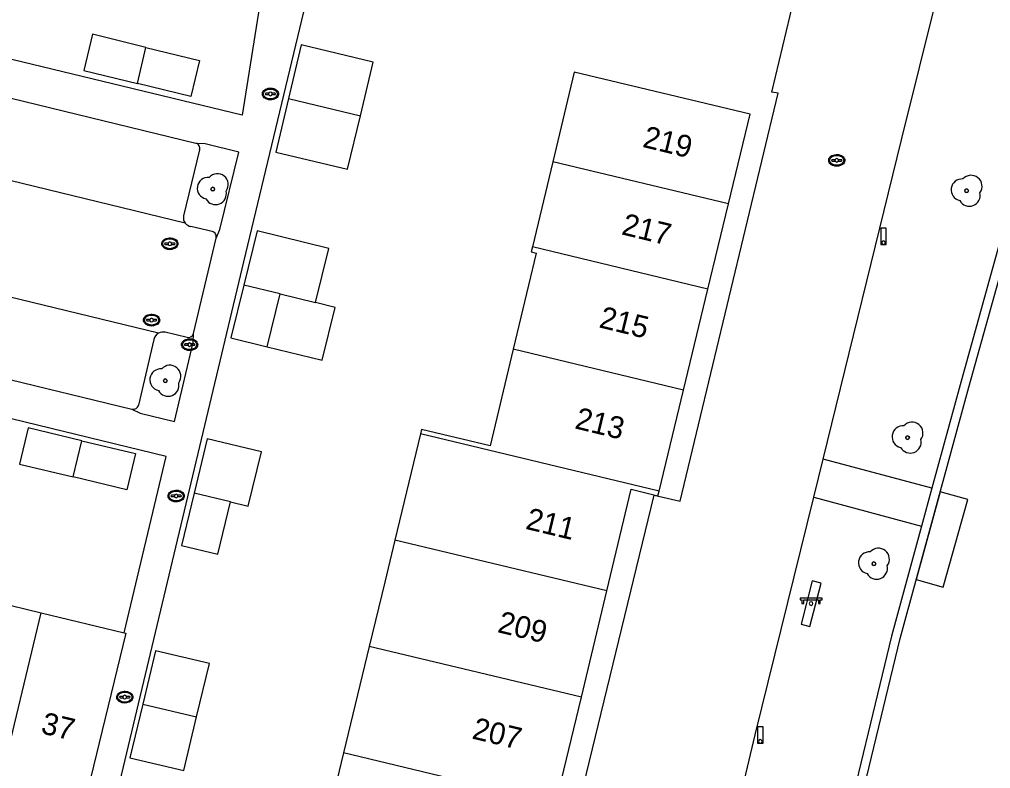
# Model space of a CAD drawing. Extents: x 194485 to 197793, y 468269 to 470822.
# Drawn here: x 194944.6 to 194997.9, y 470408.9 to 470450 of the extents above; entities that cross this region are included whole.
import ezdxf

# ---------------------------------------------------------------- set-up
doc = ezdxf.new("R2010")
doc.units = 0
for name, color, linetype in [('BGT grensvlak gebouwinstallatie plus 1', 7, 'Continuous'), ('BGT grensvlak kunstwerkdeel plus 1', 7, 'Continuous'), ('BGT grensvlak onbegroeid terreindeel', 7, 'Continuous'), ('BGT grensvlak pand op maaiveld', 7, 'Continuous'), ('BGT grensvlak pand op maaiveld LR', 7, 'Continuous'), ('BGT grensvlak scheiding', 7, 'Continuous'), ('BGT grensvlak wegdeel', 7, 'Continuous'), ('BGT puntobject paal lichtmast', 7, 'Continuous'), ('BGT puntobject put inspectie- rioolput', 7, 'Continuous'), ('BGT puntobject put kolk', 7, 'Continuous'), ('BGT puntobject straatmeubilair bank', 7, 'Continuous'), ('BGT puntobject vegetatieobject boom', 7, 'Continuous'), ('BGT tekst huisnummerreeks', 7, 'Continuous')]:
    doc.layers.add(name, color=color, linetype=linetype)

msp = doc.modelspace()

# ---------------------------------------------------------------- linework, layer by layer
at = {"layer": 'BGT grensvlak gebouwinstallatie plus 1'}
msp.add_lwpolyline([(194958.182, 470432.024), (194961.19, 470431.289), (194961.899, 470434.191), (194960.827, 470434.453)], dxfattribs=at)
at = {"layer": 'BGT grensvlak kunstwerkdeel plus 1'}
msp.add_lwpolyline([(194995.284, 470418.847), (194996.63, 470423.653), (194995.116, 470424.067), (194993.8, 470419.253), (194995.284, 470418.847)], dxfattribs=at)
at = {"layer": 'BGT grensvlak onbegroeid terreindeel'}
msp.add_lwpolyline([(194987.964, 470416.685), (194988.572, 470419.066), (194988.088, 470419.19), (194987.48, 470416.809), (194987.964, 470416.685)], dxfattribs=at)
at = {"layer": 'BGT grensvlak pand op maaiveld'}
for p, q in [((194951.523, 470448.452), (194948.59, 470449.168)), ((194951.523, 470448.452), (194954.456, 470447.736)), ((194960.039, 470448.588), (194959.343, 470445.649)), ((194954.456, 470447.736), (194953.982, 470445.752)), ((194975.032, 470447.092), (194973.85, 470442.172)), ((194953.982, 470445.752), (194951.049, 470446.468)), ((194973.85, 470442.172), (194972.729, 470437.505)), ((194982.362, 470435.196), (194983.487, 470439.863)), ((194957.621, 470438.396), (194956.892, 470435.415)), ((194981.025, 470429.655), (194982.362, 470435.196)), ((194958.182, 470432.024), (194958.891, 470434.926)), ((194958.891, 470434.926), (194960.827, 470434.453)), ((194979.689, 470424.114), (194981.025, 470429.655)), ((194966.582, 470427.256), (194965.182, 470421.421)), ((194948, 470426.871), (194950.943, 470426.169)), ((194954.879, 470426.986), (194954.165, 470424.002)), ((194957.871, 470426.27), (194954.879, 470426.986)), ((194950.943, 470426.169), (194950.466, 470424.184)), ((194944.58, 470425.588), (194947.523, 470424.886)), ((194950.466, 470424.184), (194947.523, 470424.886)), ((194954.165, 470424.002), (194953.477, 470421.123)), ((194941.391, 470418.49), (194945.767, 470417.439)), ((194975.419, 470412.798), (194976.817, 470418.633)), ((194945.767, 470417.439), (194950.334, 470416.342)), ((194950.415, 470416.323), (194948.097, 470406.767)), ((194950.334, 470416.342), (194950.415, 470416.323)), ((194952.055, 470415.355), (194951.344, 470412.416)), ((194955.015, 470414.659), (194952.055, 470415.355)), ((194963.778, 470415.588), (194962.37, 470409.755)), ((194954.304, 470411.72), (194955.015, 470414.659)), ((194974.02, 470406.963), (194975.419, 470412.798)), ((194951.344, 470412.416), (194950.632, 470409.476))]:
    msp.add_line(p, q, dxfattribs=at)
for points in [[(194948.59, 470449.168), (194948.116, 470447.184), (194951.049, 470446.468)], [(194963.29, 470444.702), (194963.991, 470447.635), (194960.039, 470448.588)], [(194983.487, 470439.863), (194984.675, 470444.786), (194975.032, 470447.092)], [(194959.343, 470445.649), (194958.647, 470442.709), (194962.588, 470441.769), (194963.29, 470444.702)], [(194960.827, 470434.453), (194961.565, 470437.414), (194957.621, 470438.396)], [(194972.729, 470437.505), (194972.664, 470437.236), (194972.942, 470437.157), (194971.682, 470431.895)], [(194956.892, 470435.415), (194956.184, 470432.518), (194958.182, 470432.024)], [(194971.682, 470431.895), (194970.414, 470426.596), (194966.637, 470427.484), (194966.582, 470427.256)], [(194948, 470426.871), (194945.057, 470427.573), (194944.58, 470425.588)], [(194956.158, 470423.525), (194957.137, 470423.291), (194957.871, 470426.27)], [(194976.817, 470418.633), (194978.155, 470424.215), (194979.624, 470423.845), (194979.689, 470424.114)], [(194953.477, 470421.123), (194955.47, 470420.646), (194956.158, 470423.525)], [(194965.182, 470421.421), (194964.629, 470419.115), (194963.778, 470415.588)], [(194950.632, 470409.476), (194953.592, 470408.78), (194954.304, 470411.72)], [(194962.37, 470409.755), (194960.903, 470403.676), (194972.56, 470400.872), (194974.02, 470406.963)]]:
    msp.add_lwpolyline(points, dxfattribs=at)
at = {"layer": 'BGT grensvlak pand op maaiveld LR'}
for p, q in [((194951.049, 470446.468), (194951.523, 470448.452)), ((194959.343, 470445.649), (194963.29, 470444.702)), ((194983.487, 470439.863), (194973.85, 470442.172)), ((194982.362, 470435.196), (194972.729, 470437.505)), ((194958.891, 470434.926), (194956.892, 470435.415)), ((194981.025, 470429.655), (194971.682, 470431.895)), ((194979.689, 470424.114), (194966.582, 470427.256)), ((194947.523, 470424.886), (194948, 470426.871)), ((194956.158, 470423.525), (194954.165, 470424.002)), ((194976.817, 470418.633), (194965.182, 470421.421)), ((194943.467, 470407.88), (194945.767, 470417.439)), ((194975.419, 470412.798), (194963.778, 470415.588)), ((194951.344, 470412.416), (194954.304, 470411.72)), ((194974.02, 470406.963), (194962.37, 470409.755))]:
    msp.add_line(p, q, dxfattribs=at)
at = {"layer": 'BGT grensvlak scheiding'}
msp.add_line((194994.652, 470424.266), (194994.085, 470422.192), dxfattribs=at)
for points in [[(194967.401, 470311.13), (194971.322, 470326.832), (194971.959, 470329.451), (194977.429, 470351.898), (194984.415, 470380.816), (194992.917, 470416.021), (194996.687, 470429.814), (194999.969, 470441.597)], [(194967.401, 470311.13), (194971.322, 470326.832), (194971.959, 470329.451), (194977.429, 470351.898), (194984.415, 470380.816), (194992.917, 470416.021), (194996.687, 470429.814), (194999.969, 470441.597)], [(194999.486, 470441.727), (194996.205, 470429.947), (194994.652, 470424.266)], [(194994.085, 470422.192), (194992.432, 470416.146), (194983.929, 470380.934)]]:
    msp.add_lwpolyline(points, dxfattribs=at)
at = {"layer": 'BGT grensvlak wegdeel'}
for p, q in [((194954.254, 470443.188), (194933.361, 470448.265)), ((194953.682, 470438.809), (194931.88, 470444.116)), ((194954.469, 470442.83), (194953.585, 470439.211)), ((194955.161, 470438.345), (194953.983, 470438.627)), ((194954.13, 470432.754), (194955.369, 470437.98)), ((194952.215, 470432.776), (194937.412, 470436.346)), ((194951.961, 470432.43), (194951.106, 470428.832)), ((194953.775, 470432.542), (194952.568, 470432.824)), ((194936.838, 470431.979), (194950.754, 470428.611)), ((194988.169, 470423.778), (194988.681, 470425.861)), ((194994.652, 470424.266), (194988.681, 470425.861)), ((194988.169, 470423.778), (194994.085, 470422.192))]:
    msp.add_line(p, q, dxfattribs=at)
for points in [[(194988.681, 470425.861), (194992.992, 470443.386), (194996.927, 470459.191), (195001.248, 470476.313)], [(194949.281, 470405.179), (194949.632, 470406.637), (194949.729, 470406.614), (194956.893, 470436.688), (194960.634, 470452.248), (194960.319, 470452.338), (194963.264, 470470.599)], [(194971.246, 470399.896), (194973.456, 470399.365), (194979.407, 470423.894), (194980.849, 470423.551), (194986.219, 470445.939), (194985.876, 470445.997), (194991.701, 470470.408)], [(194959.538, 470462.001), (194956.8, 470444.729), (194931.044, 470450.953), (194932.068, 470454.919), (194911.639, 470459.818), (194886.256, 470465.967)], [(194955.369, 470437.98), (194955.581, 470438.461), (194956.622, 470442.712), (194954.765, 470443.169), (194954.254, 470443.188)], [(194950.334, 470416.342), (194952.633, 470426.002), (194934.955, 470430.3), (194917.303, 470434.545)], [(194950.754, 470428.611), (194951.201, 470428.394), (194953.084, 470427.935), (194954.108, 470432.259), (194954.13, 470432.754)], [(194980.781, 470367.902), (194975.107, 470369.246), (194984.962, 470410.741), (194988.169, 470423.778)]]:
    msp.add_lwpolyline(points, dxfattribs=at)
for centre, radius, start, end in [((194954.207, 470442.916), 0.276, 341.8573, 80.1173), ((194954.062, 470439.113), 0.487, 168.4415, 218.6901), ((194954.066, 470439.105), 0.485, 217.5766, 260.1048), ((194955.102, 470438.069), 0.282, 341.5071, 77.8473), ((194952.455, 470432.333), 0.504, 118.4988, 168.9361), ((194952.455, 470432.33), 0.507, 77.1784, 118.3085), ((194953.833, 470432.848), 0.312, 259.2693, 342.4206), ((194950.83, 470428.881), 0.281, 254.3602, 349.8844)]:
    msp.add_arc(centre, radius, start, end, dxfattribs=at)
at = {"layer": 'BGT puntobject paal lichtmast'}
for points in [[(194992.154, 470438.54), (194991.854, 470438.54), (194991.854, 470437.64), (194992.004, 470437.64)], [(194992.004, 470437.64), (194992.154, 470437.64), (194992.154, 470438.54)], [(194985.39, 470411.18), (194985.09, 470411.18), (194985.09, 470410.28), (194985.24, 470410.28)], [(194985.24, 470410.28), (194985.39, 470410.28), (194985.39, 470411.18)]]:
    msp.add_lwpolyline(points, dxfattribs=at)
for centre, start, end in [((194992.004, 470437.74), 0, 180), ((194992.004, 470437.74), 0, 180), ((194992.004, 470437.74), 180, 0), ((194992.004, 470437.74), 180, 270), ((194992.004, 470437.74), 270, 0), ((194985.24, 470410.38), 0, 180), ((194985.24, 470410.38), 0, 180), ((194985.24, 470410.38), 180, 0), ((194985.24, 470410.38), 180, 270), ((194985.24, 470410.38), 270, 0)]:
    msp.add_arc(centre, 0.1, start, end, dxfattribs=at)
at = {"layer": 'BGT puntobject put inspectie- rioolput'}
for p, q in [((194989.341, 470442.291), (194989.184, 470442.291)), ((194989.184, 470442.217), (194989.341, 470442.217)), ((194989.684, 470442.291), (194989.527, 470442.291)), ((194989.527, 470442.217), (194989.684, 470442.217)), ((194952.742, 470437.718), (194952.585, 470437.718)), ((194953.085, 470437.718), (194952.928, 470437.718)), ((194952.585, 470437.643), (194952.742, 470437.643)), ((194952.928, 470437.643), (194953.085, 470437.643)), ((194951.74, 470433.53), (194951.583, 470433.53)), ((194951.583, 470433.454), (194951.74, 470433.454)), ((194952.083, 470433.53), (194951.926, 470433.53)), ((194951.926, 470433.454), (194952.083, 470433.454))]:
    msp.add_line(p, q, dxfattribs=at)
for centre, radius, start, end in [((194989.184, 470442.254), 0.0375, 90, 270), ((194989.434, 470442.254), 0.1, 0, 180), ((194989.434, 470442.254), 0.1, 157.9757, 180), ((194989.434, 470442.254), 0.1, 180, 202.0243), ((194989.434, 470442.254), 0.1, 180, 0), ((194989.434, 470442.254), 0.1, 0, 22.0243), ((194989.434, 470442.254), 0.1, 337.9757, 0), ((194989.684, 470442.254), 0.0375, 270, 90), ((194952.585, 470437.68), 0.0375, 90, 270), ((194952.835, 470437.68), 0.1, 0, 180), ((194952.835, 470437.68), 0.1, 157.9757, 180), ((194952.835, 470437.68), 0.1, 180, 202.0243), ((194952.835, 470437.68), 0.1, 180, 0), ((194952.835, 470437.68), 0.1, 0, 22.0243), ((194952.835, 470437.68), 0.1, 337.9757, 0), ((194953.085, 470437.68), 0.0375, 270, 90), ((194951.583, 470433.492), 0.0375, 90, 270), ((194951.833, 470433.492), 0.1, 0, 180), ((194951.833, 470433.492), 0.1, 157.9757, 180), ((194951.833, 470433.492), 0.1, 180, 202.0243), ((194951.833, 470433.492), 0.1, 180, 0), ((194951.833, 470433.492), 0.1, 0, 22.0243), ((194951.833, 470433.492), 0.1, 337.9757, 0), ((194952.083, 470433.492), 0.0375, 270, 90)]:
    msp.add_arc(centre, radius, start, end, dxfattribs=at)
for centre in [(194989.434, 470442.254), (194952.835, 470437.68), (194951.833, 470433.492)]:
    msp.add_ellipse(centre, major_axis=(0.392, 0), ratio=0.689655, dxfattribs=at)
for points in [[(194989.876, 470442.254), (194989.876, 470442.297), (194989.864, 470442.341), (194989.798, 470442.455), (194989.717, 470442.512), (194989.525, 470442.577), (194989.415, 470442.583), (194989.212, 470442.542), (194989.121, 470442.495), (194989.018, 470442.378), (194988.993, 470442.318), (194988.991, 470442.196), (194989.015, 470442.135), (194989.099, 470442.036), (194989.158, 470441.997), (194989.337, 470441.929), (194989.471, 470441.922), (194989.704, 470441.984), (194989.804, 470442.053), (194989.867, 470442.178), (194989.876, 470442.216), (194989.876, 470442.254)], [(194953.277, 470437.68), (194953.277, 470437.723), (194953.265, 470437.767), (194953.199, 470437.881), (194953.118, 470437.938), (194952.926, 470438.003), (194952.816, 470438.009), (194952.613, 470437.968), (194952.522, 470437.921), (194952.419, 470437.804), (194952.394, 470437.744), (194952.392, 470437.622), (194952.416, 470437.561), (194952.5, 470437.462), (194952.559, 470437.423), (194952.738, 470437.355), (194952.872, 470437.348), (194953.105, 470437.41), (194953.205, 470437.479), (194953.268, 470437.604), (194953.277, 470437.642), (194953.277, 470437.68)], [(194952.275, 470433.492), (194952.275, 470433.535), (194952.263, 470433.579), (194952.197, 470433.693), (194952.116, 470433.75), (194951.924, 470433.815), (194951.814, 470433.821), (194951.611, 470433.78), (194951.52, 470433.733), (194951.417, 470433.616), (194951.392, 470433.556), (194951.39, 470433.434), (194951.414, 470433.373), (194951.498, 470433.274), (194951.557, 470433.235), (194951.736, 470433.167), (194951.87, 470433.16), (194952.103, 470433.222), (194952.203, 470433.291), (194952.266, 470433.416), (194952.275, 470433.454), (194952.275, 470433.492)]]:
    msp.add_open_spline(points, degree=3, dxfattribs=at)
at = {"layer": 'BGT puntobject put kolk'}
for p, q in [((194958.26, 470445.936), (194958.103, 470445.936)), ((194958.103, 470445.861), (194958.26, 470445.861)), ((194958.603, 470445.936), (194958.446, 470445.936)), ((194958.446, 470445.861), (194958.603, 470445.861)), ((194953.826, 470432.183), (194953.669, 470432.183)), ((194953.669, 470432.109), (194953.826, 470432.109)), ((194954.169, 470432.183), (194954.012, 470432.183)), ((194954.012, 470432.109), (194954.169, 470432.109)), ((194953.085, 470423.881), (194952.928, 470423.881)), ((194953.428, 470423.881), (194953.271, 470423.881)), ((194952.928, 470423.806), (194953.085, 470423.806)), ((194953.271, 470423.806), (194953.428, 470423.806)), ((194950.267, 470412.845), (194950.11, 470412.845)), ((194950.11, 470412.77), (194950.267, 470412.77)), ((194950.61, 470412.845), (194950.453, 470412.845)), ((194950.453, 470412.77), (194950.61, 470412.77))]:
    msp.add_line(p, q, dxfattribs=at)
for centre, radius, start, end in [((194958.103, 470445.898), 0.0375, 90, 270), ((194958.353, 470445.898), 0.1, 0, 180), ((194958.353, 470445.898), 0.1, 157.9757, 180), ((194958.353, 470445.898), 0.1, 180, 202.0243), ((194958.353, 470445.898), 0.1, 180, 0), ((194958.353, 470445.898), 0.1, 0, 22.0243), ((194958.353, 470445.898), 0.1, 337.9757, 0), ((194958.603, 470445.898), 0.0375, 270, 90), ((194953.669, 470432.146), 0.0375, 90, 270), ((194953.919, 470432.146), 0.1, 0, 180), ((194953.919, 470432.146), 0.1, 157.9757, 180), ((194953.919, 470432.146), 0.1, 180, 202.0243), ((194953.919, 470432.146), 0.1, 180, 0), ((194953.919, 470432.146), 0.1, 0, 22.0243), ((194953.919, 470432.146), 0.1, 337.9757, 0), ((194954.169, 470432.146), 0.0375, 270, 90), ((194952.928, 470423.843), 0.0375, 90, 270), ((194953.178, 470423.843), 0.1, 0, 180), ((194953.178, 470423.843), 0.1, 157.9757, 180), ((194953.178, 470423.843), 0.1, 180, 202.0243), ((194953.178, 470423.843), 0.1, 180, 0), ((194953.178, 470423.843), 0.1, 0, 22.0243), ((194953.178, 470423.843), 0.1, 337.9757, 0), ((194953.428, 470423.843), 0.0375, 270, 90), ((194950.11, 470412.808), 0.0375, 90, 270), ((194950.36, 470412.808), 0.1, 0, 180), ((194950.36, 470412.808), 0.1, 157.9757, 180), ((194950.36, 470412.808), 0.1, 180, 202.0243), ((194950.36, 470412.808), 0.1, 180, 0), ((194950.36, 470412.808), 0.1, 0, 22.0243), ((194950.36, 470412.808), 0.1, 337.9757, 0), ((194950.61, 470412.808), 0.0375, 270, 90)]:
    msp.add_arc(centre, radius, start, end, dxfattribs=at)
for centre in [(194958.353, 470445.898), (194953.919, 470432.146), (194953.178, 470423.843), (194950.36, 470412.808)]:
    msp.add_ellipse(centre, major_axis=(0.392, 0), ratio=0.689655, dxfattribs=at)
for points in [[(194958.795, 470445.898), (194958.795, 470445.941), (194958.783, 470445.985), (194958.717, 470446.099), (194958.636, 470446.156), (194958.444, 470446.221), (194958.334, 470446.227), (194958.131, 470446.186), (194958.04, 470446.139), (194957.937, 470446.022), (194957.912, 470445.962), (194957.91, 470445.84), (194957.934, 470445.779), (194958.018, 470445.68), (194958.077, 470445.641), (194958.256, 470445.573), (194958.39, 470445.566), (194958.623, 470445.628), (194958.723, 470445.697), (194958.786, 470445.822), (194958.795, 470445.86), (194958.795, 470445.898)], [(194954.361, 470432.146), (194954.361, 470432.189), (194954.349, 470432.233), (194954.283, 470432.347), (194954.202, 470432.404), (194954.01, 470432.469), (194953.9, 470432.475), (194953.697, 470432.434), (194953.606, 470432.387), (194953.503, 470432.27), (194953.478, 470432.21), (194953.476, 470432.088), (194953.5, 470432.027), (194953.584, 470431.928), (194953.643, 470431.889), (194953.822, 470431.821), (194953.956, 470431.814), (194954.189, 470431.876), (194954.289, 470431.945), (194954.352, 470432.07), (194954.361, 470432.108), (194954.361, 470432.146)], [(194953.62, 470423.843), (194953.62, 470423.886), (194953.608, 470423.93), (194953.542, 470424.044), (194953.461, 470424.101), (194953.269, 470424.166), (194953.159, 470424.172), (194952.956, 470424.131), (194952.865, 470424.084), (194952.762, 470423.967), (194952.737, 470423.907), (194952.735, 470423.785), (194952.759, 470423.724), (194952.843, 470423.625), (194952.902, 470423.586), (194953.081, 470423.518), (194953.215, 470423.511), (194953.448, 470423.573), (194953.548, 470423.642), (194953.611, 470423.767), (194953.62, 470423.805), (194953.62, 470423.843)], [(194950.802, 470412.808), (194950.802, 470412.851), (194950.79, 470412.895), (194950.724, 470413.009), (194950.643, 470413.066), (194950.451, 470413.131), (194950.341, 470413.137), (194950.138, 470413.096), (194950.047, 470413.049), (194949.944, 470412.932), (194949.919, 470412.872), (194949.917, 470412.75), (194949.941, 470412.689), (194950.025, 470412.59), (194950.084, 470412.551), (194950.263, 470412.483), (194950.397, 470412.476), (194950.63, 470412.538), (194950.73, 470412.607), (194950.793, 470412.732), (194950.802, 470412.77), (194950.802, 470412.808)]]:
    msp.add_open_spline(points, degree=3, dxfattribs=at)
at = {"layer": 'BGT puntobject straatmeubilair bank'}
msp.add_lwpolyline([(194987.626, 470418.138), (194988.426, 470418.138), (194988.426, 470417.938), (194988.526, 470417.938), (194988.526, 470418.138), (194988.626, 470418.138), (194988.626, 470418.238), (194987.426, 470418.238), (194987.426, 470418.138), (194987.526, 470418.138), (194987.526, 470417.938), (194987.626, 470417.938)], close=True, dxfattribs=at)
for start, end in [(0, 180), (180, 0)]:
    msp.add_arc((194988.026, 470417.938), 0.1, start, end, dxfattribs=at)
at = {"layer": 'BGT puntobject vegetatieobject boom'}
for centre in [(194955.188, 470440.675), (194996.56, 470440.585), (194952.585, 470430.164), (194993.32, 470427.044), (194991.474, 470420.127)]:
    msp.add_circle(centre, 0.1, dxfattribs=at)
for centre, radius, start, end in [((194955.438, 470440.925), 0.6, 323.5446, 138.4658), ((194996.81, 470440.835), 0.6, 323.5446, 138.4658), ((194954.938, 470440.725), 0.6, 85.137, 257.7544), ((194996.31, 470440.635), 0.6, 85.137, 257.7544), ((194955.338, 470440.425), 0.6, 208.5058, 13.8356), ((194955.188, 470440.675), 0.1, 0, 180), ((194955.188, 470440.675), 0.1, 180, 0), ((194996.71, 470440.335), 0.6, 208.5058, 13.8356), ((194996.56, 470440.585), 0.1, 0, 180), ((194996.56, 470440.585), 0.1, 180, 0), ((194952.335, 470430.214), 0.6, 85.137, 257.7544), ((194952.835, 470430.414), 0.6, 323.5446, 138.4658), ((194952.585, 470430.164), 0.1, 0, 180), ((194952.735, 470429.914), 0.6, 208.5058, 13.8356), ((194952.585, 470430.164), 0.1, 180, 0), ((194993.07, 470427.094), 0.6, 85.137, 257.7544), ((194993.57, 470427.294), 0.6, 323.5446, 138.4658), ((194993.32, 470427.044), 0.1, 0, 180), ((194993.32, 470427.044), 0.1, 180, 0), ((194993.47, 470426.794), 0.6, 208.5058, 13.8356), ((194991.224, 470420.177), 0.6, 85.137, 257.7544), ((194991.724, 470420.377), 0.6, 323.5446, 138.4658), ((194991.474, 470420.127), 0.1, 0, 180), ((194991.474, 470420.127), 0.1, 180, 0), ((194991.624, 470419.877), 0.6, 208.5058, 13.8356)]:
    msp.add_arc(centre, radius, start, end, dxfattribs=at)

# ---------------------------------------------------------------- texts
at = {"layer": 'BGT tekst huisnummerreeks'}
for s, rotation, p in [('219', 346.4, (194978.729, 470442.999)), ('217', 346.4, (194977.573, 470438.204)), ('215', 346.4, (194976.338, 470433.102)), ('213', 346.4, (194975.006, 470427.56)), ('211', 346.5, (194972.307, 470422.048)), ('209', 346.5, (194970.765, 470416.381)), ('37', 346.5, (194945.707, 470410.838)), ('207', 346.5, (194969.367, 470410.547))]:
    msp.add_text(s, height=1.2, rotation=rotation, dxfattribs=at).set_placement(p)

doc.saveas('drawing.dxf')
